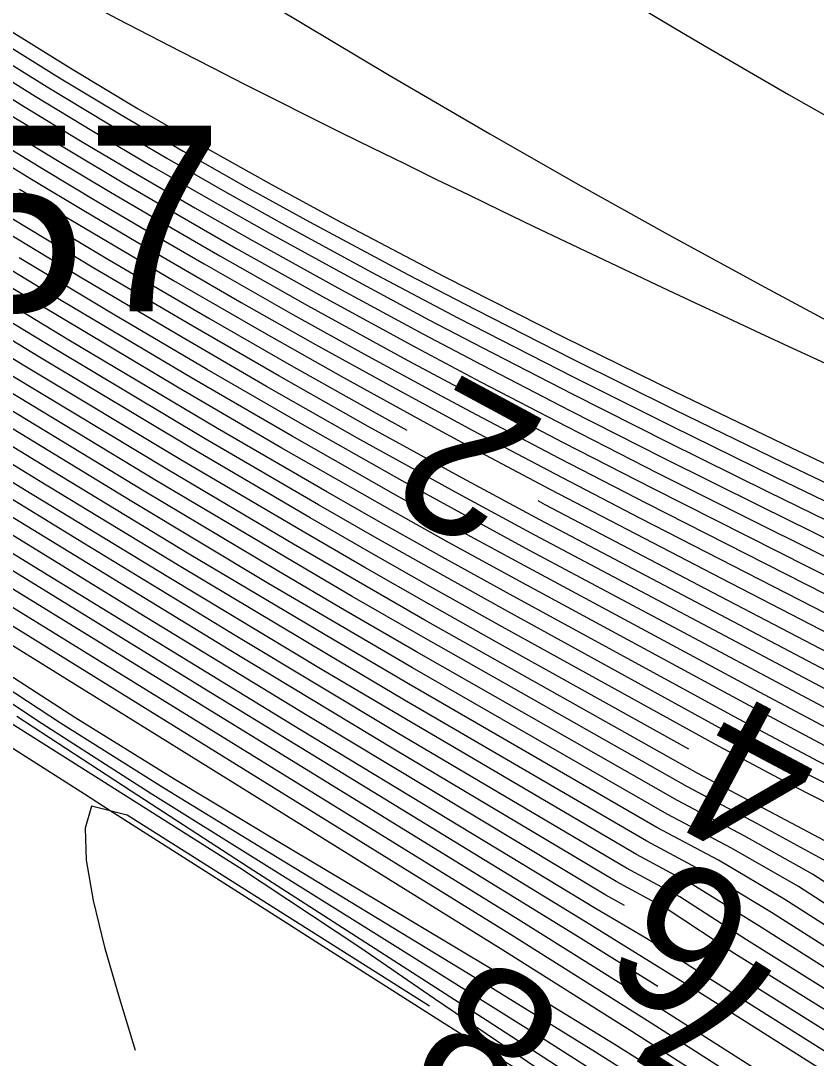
# Model space of a CAD drawing. Extents: x 2602990 to 2605851, y 618069 to 619180.
# Drawn here: x 2604190.99 to 2604201.7, y 618281.19 to 618295.15 of the extents above; entities that cross this region are included whole.
import ezdxf

# ---------------------------------------------------------------- set-up
doc = ezdxf.new("R2010")
doc.units = 0
for name, color, linetype in [('DTM Contours Major', 7, 'Continuous'), ('DTM Contours Major Text', 7, 'Continuous'), ('DTM Contours Minor', 7, 'Continuous'), ('DTM Contours Minor Text', 7, 'Continuous'), ('Exist DTM Breakline', 7, 'Continuous'), ('Exist DTM Breakline Cogo Number', 7, 'Continuous'), ('Exist DTM Breakline Underwater', 7, 'Continuous')]:
    doc.layers.add(name, color=color, linetype=linetype)

msp = doc.modelspace()

# ---------------------------------------------------------------- linework, layer by layer
at = {"layer": 'DTM Contours Major'}
for points in [[(2604199.984, 618285.348), (2604197.396, 618286.789), (2604196.489, 618287.298), (2604195.621, 618287.793), (2604194.775, 618288.283), (2604193.147, 618289.241), (2604191.046, 618290.503), (2604189.406, 618291.504), (2604187.728, 618292.551), (2604185.198, 618294.162), (2604183.322, 618295.362), (2604182.066, 618296.171), (2604180.74, 618297.037), (2604179.356, 618297.96), (2604177.924, 618298.94), (2604176.429, 618299.903), (2604174.7, 618301.258), (2604172.916, 618302.592), (2604171.111, 618303.956), (2604169.291, 618305.322), (2604167.466, 618306.668), (2604165.636, 618308.046)], [(2604199.117, 618283.245), (2604198.867, 618283.383), (2604194.823, 618285.815), (2604192.585, 618287.177), (2604186.597, 618290.859), (2604184.136, 618292.374), (2604180.804, 618294.42), (2604178.945, 618295.575), (2604177.031, 618296.785), (2604175.116, 618298.024), (2604173.255, 618299.267), (2604172.169, 618300.016), (2604171.111, 618300.764), (2604170.065, 618301.516), (2604169.018, 618302.28), (2604166.866, 618303.865), (2604164.974, 618305.235)], [(2604187.677, 618299.624), (2604191.481, 618297.163), (2604192.274, 618296.659), (2604192.979, 618296.217), (2604193.698, 618295.773), (2604194.433, 618295.325), (2604195.951, 618294.417), (2604197.305, 618293.626), (2604198.491, 618292.948), (2604199.704, 618292.272), (2604201.004, 618291.563), (2604202.381, 618290.825), (2604203.828, 618290.062), (2604205.338, 618289.277), (2604207.612, 618288.112), (2604209.074, 618287.373), (2604211.252, 618286.285), (2604215.835, 618284.02), (2604220.323, 618281.808), (2604223.14, 618280.405)], [(2604190.977, 618292.885), (2604191.666, 618292.469), (2604193.046, 618291.655), (2604194.265, 618290.953), (2604195.335, 618290.349), (2604196.451, 618289.735), (2604197.033, 618289.42), (2604198.113, 618288.847), (2604200.417, 618287.648), (2604202.833, 618286.399), (2604204.173, 618285.742), (2604204.928, 618285.31), (2604205.75, 618284.865), (2604206.286, 618284.584)], [(2604214.121, 618270.625), (2604209.065, 618273.953), (2604202.441, 618278.321), (2604200.219, 618279.777), (2604197.267, 618281.693), (2604194.065, 618283.752), (2604192.476, 618284.78), (2604190.939, 618285.788)], [(2604215.602, 618273.424), (2604213.152, 618274.715), (2604212.299, 618275.172), (2604211.574, 618275.492), (2604210.674, 618275.984), (2604208.891, 618277.125), (2604207.204, 618278.159), (2604205.476, 618279.243), (2604202.043, 618281.417), (2604200.813, 618282.187)]]:
    msp.add_lwpolyline(points, dxfattribs=at)
at = {"layer": 'DTM Contours Minor'}
for points in [[(2604164.442, 618312.006), (2604166.851, 618310.19), (2604169.355, 618308.268), (2604171.94, 618306.25), (2604174.518, 618304.228), (2604176.998, 618302.296), (2604179.292, 618300.548), (2604180.464, 618299.645), (2604181.355, 618299.036), (2604182.299, 618298.366), (2604183.194, 618297.741), (2604184.048, 618297.155), (2604185.682, 618296.051), (2604187.241, 618295.016), (2604187.993, 618294.525), (2604188.733, 618294.05), (2604189.463, 618293.588), (2604190.141, 618293.165), (2604190.817, 618292.75), (2604192.166, 618291.941), (2604193.522, 618291.147), (2604194.63, 618290.511), (2604195.776, 618289.867), (2604196.19, 618289.641)], [(2604199.564, 618282.151), (2604198.456, 618282.842), (2604189.914, 618288.096), (2604187.732, 618289.424), (2604182.273, 618292.703), (2604180.353, 618293.878), (2604178.324, 618295.157), (2604176.262, 618296.515), (2604174.245, 618297.925), (2604171.537, 618299.59), (2604170.896, 618300.054), (2604168.346, 618302.102), (2604166.623, 618303.132), (2604163.057, 618305.235), (2604159.445, 618307.371), (2604157.565, 618308.199), (2604154.032, 618307.163), (2604150.179, 618305.083), (2604146.158, 618302.243), (2604142.116, 618298.925), (2604138.204, 618295.412), (2604134.572, 618291.986), (2604132.198, 618289.704), (2604130.078, 618287.602)], [(2604203.197, 618279.55), (2604201.431, 618280.689), (2604199.634, 618281.834), (2604197.686, 618283.053), (2604189.729, 618287.963), (2604186.846, 618289.725), (2604183.96, 618291.477), (2604182.157, 618292.578), (2604180.163, 618293.815), (2604178.063, 618295.153), (2604175.941, 618296.558), (2604173.615, 618298.074), (2604171.038, 618299.644), (2604170.566, 618299.991), (2604168.59, 618301.578), (2604167.293, 618302.358), (2604161.952, 618305.512)], [(2604214.611, 618273.604), (2604212.262, 618274.864), (2604211.603, 618275.153), (2604210.718, 618275.658), (2604208.914, 618276.808), (2604207.192, 618277.87), (2604205.42, 618278.987), (2604201.894, 618281.231), (2604200.223, 618282.282), (2604199.415, 618282.798), (2604198.729, 618283.202), (2604194.75, 618285.611), (2604191.347, 618287.694), (2604184.123, 618292.138), (2604180.709, 618294.234), (2604178.796, 618295.423), (2604176.823, 618296.67), (2604174.847, 618297.951), (2604171.805, 618299.984), (2604170.903, 618300.649), (2604169.912, 618301.359), (2604167.906, 618302.816), (2604166.867, 618303.575), (2604165.037, 618304.822)], [(2604206.81, 618276.933), (2604205.168, 618277.991), (2604201.268, 618280.514), (2604199.429, 618281.69), (2604197.582, 618282.851), (2604189.543, 618287.828), (2604184.769, 618290.779), (2604182.019, 618292.495), (2604179.942, 618293.812), (2604177.766, 618295.22), (2604175.516, 618296.667), (2604170.558, 618299.688), (2604170.241, 618299.92), (2604168.871, 618301.02), (2604167.992, 618301.569), (2604164.464, 618303.654)], [(2604210.421, 618274.35), (2604208.989, 618275.246), (2604207.083, 618276.465), (2604201.098, 618280.343), (2604199.218, 618281.549), (2604197.481, 618282.643), (2604190.597, 618286.913), (2604187.822, 618288.649), (2604186.175, 618289.695), (2604184.258, 618290.932), (2604181.859, 618292.499), (2604179.81, 618293.8), (2604170.097, 618299.719), (2604169.936, 618299.836), (2604169.226, 618300.405), (2604168.787, 618300.721), (2604167.016, 618301.768), (2604166.51, 618301.785), (2604165.653, 618301.557)], [(2604189.694, 618301.464), (2604192.754, 618299.446), (2604193.869, 618298.725), (2604195.128, 618297.925), (2604197.104, 618296.691), (2604198.973, 618295.541), (2604199.806, 618295.04), (2604200.241, 618294.783), (2604201.326, 618294.155), (2604202.482, 618293.504), (2604203.697, 618292.833), (2604204.96, 618292.148), (2604206.261, 618291.451), (2604208.629, 618290.198), (2604210.805, 618289.067), (2604212.717, 618288.089), (2604216.735, 618286.061), (2604220.571, 618284.13), (2604221.628, 618283.59)], [(2604210.855, 618273.445), (2604209.007, 618274.63), (2604202.797, 618278.668), (2604200.713, 618280.01), (2604198.725, 618281.268), (2604197.222, 618282.198), (2604194.338, 618283.954), (2604192.919, 618284.823), (2604191.529, 618285.697), (2604190.176, 618286.582), (2604188.867, 618287.489), (2604187.608, 618288.425), (2604187.346, 618288.63), (2604187.034, 618288.855), (2604186.695, 618289.068), (2604186.213, 618289.343), (2604186.048, 618289.451), (2604185.482, 618289.844), (2604175.338, 618296.025), (2604173.298, 618297.081), (2604171.075, 618296.481), (2604168.915, 618295.239), (2604166.906, 618293.51), (2604165.137, 618291.444)], [(2604190.819, 618295.037), (2604191.695, 618294.493), (2604192.573, 618293.966), (2604193.46, 618293.452), (2604194.367, 618292.944), (2604195.301, 618292.438), (2604196.69, 618291.709), (2604198.303, 618290.892), (2604199.79, 618290.159), (2604201.363, 618289.402), (2604203.019, 618288.621), (2604204.754, 618287.819), (2604207.294, 618286.668), (2604210.445, 618285.27), (2604217.985, 618281.97), (2604220.415, 618280.898), (2604221.022, 618280.627)], [(2604190.685, 618294.896), (2604191.513, 618294.382), (2604192.342, 618293.883), (2604193.176, 618293.395), (2604194.02, 618292.916), (2604194.88, 618292.442), (2604196.202, 618291.735), (2604197.111, 618291.262), (2604198.412, 618290.601), (2604199.796, 618289.914), (2604201.252, 618289.206), (2604202.775, 618288.478), (2604204.357, 618287.735), (2604206.799, 618286.608), (2604208.469, 618285.851), (2604210.714, 618284.849), (2604217.895, 618281.688), (2604219.665, 618280.903)], [(2604190.543, 618294.759), (2604191.347, 618294.26), (2604192.15, 618293.774), (2604192.957, 618293.3), (2604193.77, 618292.835), (2604194.593, 618292.375), (2604195.712, 618291.767), (2604196.876, 618291.153), (2604198.428, 618290.357), (2604199.756, 618289.693), (2604201.15, 618289.008), (2604202.6, 618288.308), (2604204.095, 618287.595), (2604206.618, 618286.409), (2604208.69, 618285.455), (2604210.832, 618284.49), (2604213.097, 618283.482), (2604217.761, 618281.421), (2604217.799, 618281.404)], [(2604190.401, 618294.621), (2604191.186, 618294.132), (2604191.971, 618293.657), (2604192.757, 618293.193), (2604193.546, 618292.738), (2604194.342, 618292.289), (2604195.478, 618291.665), (2604196.494, 618291.121), (2604197.2, 618290.751), (2604198.414, 618290.127), (2604199.702, 618289.479), (2604201.05, 618288.811), (2604202.447, 618288.128), (2604203.879, 618287.436), (2604206.466, 618286.199), (2604208.227, 618285.372), (2604208.841, 618285.087), (2604210.903, 618284.148), (2604213.092, 618283.167), (2604215.225, 618282.22)], [(2604190.261, 618294.479), (2604191.03, 618294.001), (2604191.798, 618293.535), (2604192.565, 618293.08), (2604193.335, 618292.633), (2604194.11, 618292.193), (2604195.261, 618291.554), (2604196.402, 618290.938), (2604197.198, 618290.518), (2604198.383, 618289.905), (2604199.638, 618289.269), (2604200.949, 618288.615), (2604203.685, 618287.269), (2604206.33, 618285.982), (2604208.273, 618285.053), (2604208.956, 618284.732), (2604210.952, 618283.813), (2604212.211, 618283.245)], [(2604190.877, 618293.867), (2604191.629, 618293.41), (2604192.38, 618292.962), (2604193.132, 618292.523), (2604193.887, 618292.091), (2604195.054, 618291.438), (2604196.304, 618290.757), (2604197.181, 618290.291), (2604198.341, 618289.689), (2604199.568, 618289.063), (2604200.847, 618288.42), (2604204.854, 618286.43), (2604206.889, 618285.425), (2604208.308, 618284.737), (2604209.052, 618284.384), (2604209.651, 618284.105)], [(2604190.727, 618293.73), (2604191.463, 618293.281), (2604192.198, 618292.842), (2604192.934, 618292.41), (2604193.671, 618291.985), (2604194.852, 618291.319), (2604196.203, 618290.577), (2604197.154, 618290.069), (2604198.291, 618289.475), (2604199.492, 618288.859), (2604202.026, 618287.579), (2604206.817, 618285.173), (2604207.233, 618284.968)], [(2604190.578, 618293.591), (2604191.299, 618293.151), (2604192.019, 618292.719), (2604192.739, 618292.295), (2604193.46, 618291.877), (2604194.654, 618291.198), (2604195.609, 618290.667), (2604196.602, 618290.127), (2604197.119, 618289.851), (2604198.236, 618289.264), (2604199.413, 618288.657), (2604203.162, 618286.75), (2604204.477, 618286.09), (2604204.799, 618285.923)], [(2604190.431, 618293.45), (2604191.137, 618293.019), (2604191.842, 618292.595), (2604192.546, 618292.178), (2604193.96, 618291.359), (2604194.961, 618290.793), (2604195.993, 618290.221), (2604197.078, 618289.635), (2604198.176, 618289.055), (2604199.33, 618288.456), (2604202.358, 618286.902)], [(2604221.065, 618276.918), (2604219.935, 618277.45), (2604218.242, 618278.231), (2604214.691, 618279.852), (2604212.903, 618280.678), (2604211.154, 618281.506), (2604209.43, 618282.333), (2604208.352, 618282.865), (2604207.449, 618283.38), (2604206.483, 618283.899), (2604205.538, 618284.411), (2604204.631, 618284.918), (2604203.822, 618285.416), (2604202.51, 618286.047), (2604197.979, 618288.433), (2604196.935, 618288.994), (2604195.667, 618289.691), (2604194.465, 618290.37), (2604193.306, 618291.039), (2604191.977, 618291.82), (2604190.658, 618292.614)], [(2604221.837, 618276.202), (2604220.783, 618276.711), (2604219.686, 618277.229), (2604218.046, 618277.989), (2604214.61, 618279.562), (2604212.877, 618280.367), (2604209.465, 618281.99), (2604208.39, 618282.544), (2604207.428, 618283.094), (2604206.421, 618283.642), (2604205.435, 618284.184), (2604204.482, 618284.721), (2604203.636, 618285.257), (2604202.355, 618285.871), (2604197.909, 618288.227), (2604196.882, 618288.782), (2604195.556, 618289.515), (2604194.3, 618290.229), (2604193.091, 618290.931), (2604191.79, 618291.699), (2604190.5, 618292.478)], [(2604221.218, 618275.812), (2604220.221, 618276.297), (2604219.19, 618276.788), (2604217.656, 618277.503), (2604214.449, 618278.984), (2604212.825, 618279.746), (2604211.222, 618280.52), (2604209.563, 618281.29), (2604208.464, 618281.904), (2604207.39, 618282.519), (2604206.299, 618283.127), (2604205.231, 618283.73), (2604204.187, 618284.327), (2604203.252, 618284.948), (2604202.047, 618285.524), (2604200.932, 618286.115), (2604197.766, 618287.817), (2604196.773, 618288.358), (2604196.042, 618288.764), (2604194.644, 618289.557), (2604193.312, 618290.331), (2604191.417, 618291.456), (2604190.186, 618292.202)], [(2604220.909, 618275.617), (2604219.942, 618276.09), (2604218.943, 618276.567), (2604217.462, 618277.26), (2604214.368, 618278.695), (2604212.799, 618279.436), (2604211.243, 618280.191), (2604209.624, 618280.936), (2604207.372, 618282.231), (2604206.24, 618282.869), (2604204.041, 618284.129), (2604203.05, 618284.794), (2604201.89, 618285.352), (2604200.795, 618285.933), (2604197.693, 618287.611), (2604196.717, 618288.147), (2604195.958, 618288.57), (2604194.505, 618289.399), (2604193.122, 618290.206), (2604191.232, 618291.333), (2604190.029, 618292.064)], [(2604221.516, 618274.96), (2604220.601, 618275.421), (2604219.663, 618275.882), (2604218.698, 618276.345), (2604217.268, 618277.017), (2604214.286, 618278.407), (2604212.771, 618279.126), (2604211.264, 618279.863), (2604209.69, 618280.578), (2604208.531, 618281.265), (2604207.356, 618281.942), (2604206.182, 618282.61), (2604203.896, 618283.931), (2604202.844, 618284.638), (2604201.73, 618285.183), (2604200.657, 618285.75), (2604197.619, 618287.406), (2604196.66, 618287.935), (2604195.874, 618288.376), (2604195.11, 618288.811), (2604193.641, 618289.664), (2604191.639, 618290.853), (2604189.873, 618291.924)], [(2604221.527, 618276.007), (2604220.502, 618276.504), (2604219.437, 618277.009), (2604217.851, 618277.746), (2604214.53, 618279.273), (2604212.852, 618280.056), (2604211.2, 618280.848), (2604209.512, 618281.642), (2604208.426, 618282.224), (2604207.409, 618282.807), (2604206.359, 618283.385), (2604205.333, 618283.957), (2604204.334, 618284.525), (2604203.448, 618285.101), (2604202.202, 618285.697), (2604197.838, 618288.022), (2604196.828, 618288.57), (2604196.126, 618288.958), (2604194.782, 618289.715), (2604193.501, 618290.456), (2604192.237, 618291.2), (2604190.972, 618291.957)], [(2604221.183, 618274.775), (2604220.294, 618275.225), (2604219.386, 618275.673), (2604218.453, 618276.123), (2604217.075, 618276.774), (2604214.204, 618278.119), (2604212.743, 618278.817), (2604211.284, 618279.535), (2604209.762, 618280.219), (2604208.566, 618280.948), (2604206.125, 618282.352), (2604203.756, 618283.734), (2604202.637, 618284.48), (2604201.567, 618285.013), (2604200.519, 618285.568), (2604197.545, 618287.2), (2604196.603, 618287.723), (2604195.79, 618288.182), (2604194.998, 618288.635), (2604193.476, 618289.523), (2604191.441, 618290.737), (2604189.717, 618291.785)], [(2604222.549, 618273.684), (2604221.704, 618274.142), (2604220.852, 618274.589), (2604219.989, 618275.029), (2604219.109, 618275.464), (2604218.209, 618275.901), (2604216.882, 618276.531), (2604214.122, 618277.832), (2604212.714, 618278.509), (2604211.303, 618279.208), (2604209.838, 618279.858), (2604208.597, 618280.63), (2604206.068, 618282.093), (2604203.615, 618283.537), (2604202.434, 618284.321), (2604201.402, 618284.845), (2604200.381, 618285.386), (2604197.471, 618286.995), (2604196.546, 618287.511), (2604195.705, 618287.988), (2604194.886, 618288.459), (2604193.312, 618289.382), (2604191.243, 618290.62), (2604189.561, 618291.645)], [(2604217.889, 618273.632), (2604217.212, 618273.985), (2604216.531, 618274.332), (2604213.521, 618275.838), (2604212.474, 618276.372), (2604211.454, 618276.855), (2604210.419, 618277.339), (2604208.789, 618278.401), (2604207.246, 618279.323), (2604205.69, 618280.276), (2604202.624, 618282.176), (2604201.095, 618283.15), (2604200.212, 618283.685), (2604199.417, 618284.11), (2604196.158, 618286.007), (2604195.128, 618286.615), (2604193.123, 618287.814), (2604191.232, 618288.962), (2604188.474, 618290.656)], [(2604217.596, 618273.429), (2604216.947, 618273.77), (2604216.297, 618274.106), (2604213.431, 618275.556), (2604212.433, 618276.07), (2604211.482, 618276.516), (2604210.494, 618276.991), (2604208.816, 618278.082), (2604207.236, 618279.031), (2604205.637, 618280.017), (2604202.481, 618281.985), (2604200.923, 618282.969), (2604200.038, 618283.521), (2604199.279, 618283.928), (2604196.107, 618285.789), (2604195.048, 618286.416), (2604192.986, 618287.655), (2604191.043, 618288.838), (2604188.32, 618290.515)], [(2604218.89, 618273.46), (2604218.184, 618273.834), (2604217.478, 618274.198), (2604216.767, 618274.558), (2604213.61, 618276.121), (2604212.513, 618276.674), (2604211.426, 618277.197), (2604210.343, 618277.684), (2604208.763, 618278.721), (2604207.256, 618279.615), (2604205.743, 618280.535), (2604202.767, 618282.369), (2604201.274, 618283.324), (2604200.384, 618283.852), (2604199.554, 618284.292), (2604196.211, 618286.225), (2604195.208, 618286.813), (2604193.26, 618287.973), (2604191.421, 618289.086), (2604189.101, 618290.507)], [(2604216.684, 618273.555), (2604216.064, 618273.879), (2604213.339, 618275.275), (2604212.39, 618275.77), (2604211.511, 618276.176), (2604210.561, 618276.651), (2604208.842, 618277.762), (2604207.226, 618278.74), (2604205.584, 618279.758), (2604200.76, 618282.782), (2604199.863, 618283.359), (2604199.143, 618283.746), (2604196.06, 618285.569), (2604193.902, 618286.861), (2604191.836, 618288.117), (2604188.163, 618290.373)], [(2604221.803, 618273.347), (2604220.998, 618273.788), (2604220.192, 618274.216), (2604219.381, 618274.633), (2604218.56, 618275.045), (2604217.724, 618275.455), (2604216.498, 618276.044), (2604213.955, 618277.259), (2604212.652, 618277.894), (2604211.338, 618278.547), (2604210, 618279.132), (2604208.656, 618280.001), (2604207.3, 618280.781), (2604205.958, 618281.574), (2604203.333, 618283.146), (2604202.034, 618283.997), (2604200.105, 618285.021), (2604196.432, 618287.085), (2604195.538, 618287.598), (2604194.664, 618288.106), (2604192.982, 618289.1), (2604190.848, 618290.386)], [(2604219.213, 618273.65), (2604218.481, 618274.035), (2604217.747, 618274.411), (2604217.005, 618274.783), (2604213.698, 618276.404), (2604212.55, 618276.978), (2604211.401, 618277.537), (2604210.261, 618278.036), (2604208.736, 618279.041), (2604207.266, 618279.906), (2604205.796, 618280.795), (2604202.909, 618282.562), (2604201.457, 618283.497), (2604200.557, 618284.014), (2604199.692, 618284.474), (2604196.265, 618286.441), (2604195.289, 618287.01), (2604194.332, 618287.574), (2604192.489, 618288.678), (2604189.76, 618290.339)], [(2604220.647, 618273.611), (2604219.865, 618274.028), (2604219.08, 618274.435), (2604218.287, 618274.834), (2604217.483, 618275.232), (2604213.87, 618276.973), (2604211.356, 618278.212), (2604210.085, 618278.768), (2604208.682, 618279.681), (2604207.288, 618280.49), (2604205.903, 618281.314), (2604203.192, 618282.951), (2604201.837, 618283.835), (2604200.899, 618284.346), (2604199.967, 618284.839), (2604196.376, 618286.871), (2604195.454, 618287.403), (2604194.553, 618287.929), (2604192.818, 618288.96), (2604190.651, 618290.269)], [(2604220.297, 618273.433), (2604219.538, 618273.84), (2604218.78, 618274.235), (2604218.016, 618274.623), (2604217.243, 618275.008), (2604213.785, 618276.688), (2604212.585, 618277.282), (2604211.377, 618277.875), (2604210.172, 618278.402), (2604208.709, 618279.361), (2604207.277, 618280.198), (2604205.849, 618281.054), (2604203.051, 618282.756), (2604201.646, 618283.665), (2604200.729, 618284.18), (2604199.83, 618284.657), (2604196.32, 618286.657), (2604195.371, 618287.206), (2604194.442, 618287.752), (2604192.653, 618288.819), (2604190.454, 618290.152)], [(2604199.993, 618279.666), (2604199.9, 618279.728), (2604196.562, 618281.989), (2604195.554, 618282.677), (2604193.937, 618283.748), (2604185.884, 618288.839), (2604185.757, 618288.913), (2604185.66, 618288.981), (2604185.462, 618289.108), (2604184.896, 618289.451), (2604184.729, 618289.502), (2604184.59, 618289.451), (2604184.456, 618289.348), (2604184.341, 618289.197), (2604184.244, 618289), (2604184.165, 618288.757), (2604184.106, 618288.472), (2604184.066, 618288.146), (2604184.045, 618287.241), (2604184.113, 618286.16), (2604184.251, 618284.937), (2604184.441, 618283.609), (2604184.668, 618282.209), (2604184.911, 618280.775)], [(2604197.95, 618288.692), (2604198.047, 618288.64), (2604200.306, 618287.457), (2604202.671, 618286.223), (2604204.004, 618285.577), (2604204.779, 618285.114), (2604205.643, 618284.638), (2604206.547, 618284.155), (2604207.471, 618283.666), (2604208.313, 618283.187), (2604209.401, 618282.672), (2604211.13, 618281.835), (2604212.929, 618280.989), (2604214.772, 618280.142), (2604218.438, 618278.474), (2604220.184, 618277.67), (2604221.347, 618277.124), (2604222.46, 618276.59), (2604223.526, 618276.065), (2604224.549, 618275.547), (2604225.532, 618275.031), (2604226.48, 618274.516), (2604227.298, 618274.054), (2604228.095, 618273.59)], [(2604215.832, 618273.652), (2604213.246, 618274.995), (2604212.346, 618275.47), (2604211.541, 618275.834), (2604210.623, 618276.313), (2604208.867, 618277.443), (2604207.216, 618278.449), (2604205.53, 618279.5), (2604202.191, 618281.605), (2604200.602, 618282.593), (2604199.69, 618283.194), (2604199.005, 618283.564), (2604196.012, 618285.348), (2604193.796, 618286.682), (2604190.668, 618288.593)], [(2604214.425, 618273.359), (2604212.959, 618274.158), (2604212.234, 618274.546), (2604211.638, 618274.808), (2604210.741, 618275.349), (2604208.934, 618276.491), (2604207.177, 618277.583), (2604205.362, 618278.733), (2604201.743, 618281.048), (2604200.031, 618282.131), (2604198.593, 618283.024), (2604193.494, 618286.142), (2604190.1, 618288.226)], [(2604210.941, 618273.057), (2604209.025, 618274.303), (2604202.636, 618278.484), (2604200.49, 618279.875), (2604197.972, 618281.482), (2604195.744, 618282.876), (2604194.226, 618283.82), (2604192.735, 618284.756), (2604191.28, 618285.688), (2604189.871, 618286.622)], [(2604211.368, 618273.45), (2604210.795, 618273.808), (2604208.996, 618274.949), (2604207.045, 618276.205), (2604202.939, 618278.864), (2604200.91, 618280.163), (2604198.98, 618281.376), (2604197.357, 618282.369), (2604195.807, 618283.298), (2604194.428, 618284.12), (2604193.068, 618284.938), (2604191.734, 618285.763), (2604190.431, 618286.604)], [(2604196.492, 618281.887), (2604192.423, 618284.459), (2604191.943, 618284.578), (2604191.857, 618284.284), (2604191.871, 618283.852), (2604191.966, 618283.31), (2604192.121, 618282.684), (2604192.316, 618282.004), (2604192.532, 618281.295)]]:
    msp.add_lwpolyline(points, dxfattribs=at)
at = {"layer": 'Exist DTM Breakline'}
msp.add_spline([(2604056.195, 618608.101), (2604070.612, 618564.846), (2604060.948, 618498.617), (2604052.223, 618447.183), (2604051.568, 618445.166), (2604051.779, 618438.355), (2604056.316, 618420.051), (2604056.045, 618414.227), (2604060.112, 618404.174), (2604065.814, 618393.977), (2604079.591, 618374.932), (2604102.645, 618354.376), (2604129.573, 618330.438), (2604185.644, 618288.739), (2604229.181, 618260.22), (2604259.941, 618240.43), (2604275.412, 618231.212), (2604276.014, 618212.47)], degree=3, dxfattribs=at)
at = {"layer": 'Exist DTM Breakline Underwater'}
msp.add_spline([(2604068.235, 618404.026), (2604081.862, 618390.481), (2604106.657, 618363.116), (2604137.711, 618338.436), (2604184.389, 618299.643), (2604239.062, 618271.475), (2604260.626, 618254.325), (2604289.805, 618238.046)], degree=3, dxfattribs=at)

# ---------------------------------------------------------------- texts
at = {"layer": 'DTM Contours Major Text'}
for s, rotation, p in [('4', 152.0535, (2604201.911, 618285.451)), ('6', 148.047, (2604201.055, 618283.229))]:
    msp.add_text(s, height=2, rotation=rotation, dxfattribs=at).set_placement(p)
at = {"layer": 'DTM Contours Minor Text'}
for s, rotation, p in [('2', 151.6467, (2604198.118, 618289.732)), ('8', 147.5479, (2604198.428, 618281.852)), ('7', 147.6412, (2604201.496, 618282.111))]:
    msp.add_text(s, height=2, rotation=rotation, dxfattribs=at).set_placement(p)
at = {"layer": 'Exist DTM Breakline Cogo Number'}
msp.add_text('657', height=2.5, dxfattribs=at).set_placement((2604188.144, 618291.239))

doc.saveas('drawing.dxf')
